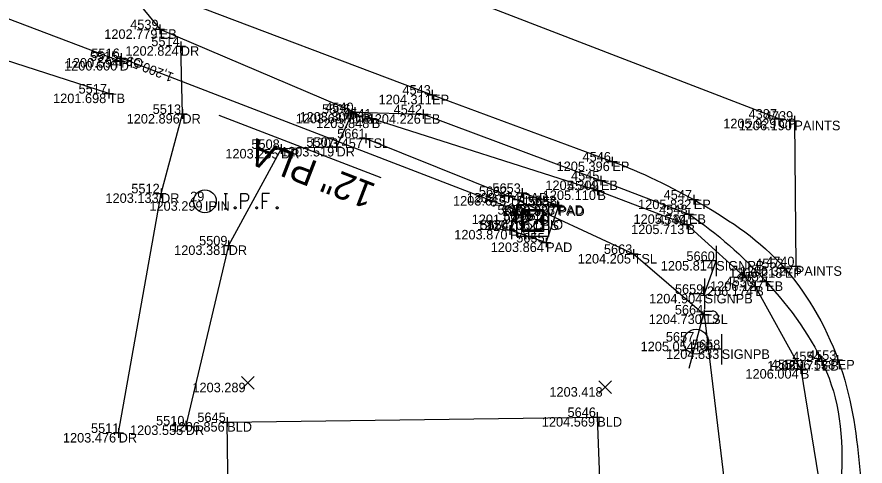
# Model space of a CAD drawing. Extents: x 2044996 to 2050343, y 455232 to 458054.
# Drawn here: x 2047532.5 to 2047621.4, y 456962.7 to 457009.8 of the extents above; entities that cross this region are included whole.
import ezdxf

# ---------------------------------------------------------------- set-up
doc = ezdxf.new("R2010")
doc.units = 0
for name, color, linetype in [('BD_X_Building', 7, 'Continuous'), ('Default', 7, 'Continuous'), ('DR_X_Cells', 7, 'Continuous'), ('DR_X_Ditch', 7, 'Continuous'), ('DR_X_Elev_Flow', 7, 'Continuous'), ('DR_X_Storm_Sewer', 7, 'Continuous'), ('DR_X_Text', 7, 'Continuous'), ('DT_X_Contour_Minor', 7, 'Continuous'), ('DT_X_Contour_Text', 7, 'Continuous'), ('DT_X_Spot_Elev', 7, 'Continuous'), ('DT_X_Triangles', 7, 'Continuous'), ('DT_X_Void', 7, 'Continuous'), ('GK_Drainage_Nodes', 7, 'Continuous'), ('PM_X_Stop_Line', 7, 'Continuous'), ('PV_X_COP', 7, 'Continuous'), ('PV_X_Driveway', 7, 'Continuous'), ('PV_X_EOP', 7, 'Continuous'), ('PV_X_Shoulder_Aggregate', 7, 'Continuous'), ('RD_X_Concrete_Pad', 7, 'Continuous'), ('SC_Scratch1', 7, 'Continuous'), ('SN_X_Public', 7, 'Continuous'), ('SV_X_Break_Lines', 7, 'Continuous'), ('SV_X_Toe_of_Slope', 7, 'Continuous'), ('SV_X_Top_of_Bank', 7, 'Continuous'), ('UT_X_Electric_Cells', 7, 'Continuous'), ('XS_X_Ground_Line', 7, 'Continuous')]:
    doc.layers.add(name, color=color, linetype=linetype)

msp = doc.modelspace()

# ---------------------------------------------------------------- linework, layer by layer
at = {"layer": 'BD_X_Building'}
msp.add_lwpolyline([(2047554.905, 456941.591), (2047554.569, 456967.332), (2047593.368, 456967.859), (2047594.35, 456942.076)], dxfattribs=at)
at = {"layer": 'Default'}
msp.add_lwpolyline([(2047604.607, 456980.765), (2047605.832, 456984.207)], dxfattribs=at)
at = {"layer": 'DR_X_Cells'}
for p, q in [((2047585.448, 456987.835), (2047587.207, 456989.594)), ((2047585.448, 456988.966), (2047586.075, 456989.594)), ((2047586.046, 456987.302), (2047587.739, 456988.995)), ((2047587.178, 456987.302), (2047587.739, 456987.864))]:
    msp.add_line(p, q, dxfattribs=at)
for points in [[(2047584.927, 456990.114), (2047588.26, 456990.114), (2047588.26, 456986.781), (2047584.927, 456986.781)], [(2047585.448, 456989.594), (2047587.739, 456989.594), (2047587.739, 456987.302), (2047585.448, 456987.302)], [(2047585.594, 456989.448), (2047587.594, 456989.448), (2047587.594, 456987.448), (2047585.594, 456987.448)]]:
    msp.add_lwpolyline(points, close=True, dxfattribs=at)
at = {"layer": 'DR_X_Ditch'}
msp.add_lwpolyline([(2047543.304, 457005.157), (2047510.9, 457017.435), (2047468.96, 457033.165), (2047427.445, 457048.408), (2047415.453, 457054.042), (2047370.895, 457068.469), (2047328.332, 457085.795), (2047280.448, 457104.207), (2047241.607, 457118.303), (2047187.461, 457140.33), (2047142.686, 457158.865), (2047125.498, 457162.214), (2047087.921, 457177.754), (2047044.545, 457195.178), (2046997.316, 457212.04), (2046988.973, 457212.79)], dxfattribs=at)
at = {"layer": 'DR_X_Elev_Flow'}
for p, q in [((2047542.949, 457005.465), (2047543.949, 457005.465)), ((2047543.449, 457005.965), (2047543.449, 457004.965)), ((2047543.449, 457005.465), (2047543.449, 457005.465)), ((2047586.025, 456989.571), (2047586.025, 456988.571)), ((2047585.525, 456989.071), (2047586.525, 456989.071)), ((2047586.025, 456989.071), (2047586.025, 456989.071)), ((2047586.982, 456988.509), (2047587.982, 456988.509)), ((2047587.482, 456989.009), (2047587.482, 456988.009)), ((2047587.482, 456988.509), (2047587.482, 456988.509))]:
    msp.add_line(p, q, dxfattribs=at)
at = {"layer": 'DR_X_Storm_Sewer'}
msp.add_line((2047586.025, 456989.071), (2047543.449, 457005.465), dxfattribs=at)
at = {"layer": 'DR_X_Text'}
msp.add_line((2047553.686, 456999.487), (2047570.689, 456992.94), dxfattribs=at)
at = {"layer": 'DT_X_Spot_Elev'}
for p, q in [((2047556.069, 456970.786), (2047557.402, 456972.121)), ((2047556.069, 456972.121), (2047557.402, 456970.786)), ((2047593.517, 456970.323), (2047594.85, 456971.658)), ((2047593.517, 456971.658), (2047594.85, 456970.323))]:
    msp.add_line(p, q, dxfattribs=at)
at = {"layer": 'DT_X_Void'}
for p, q in [((2047547.496, 457008.976), (2047547.496, 457007.976)), ((2047546.996, 457008.476), (2047547.996, 457008.476)), ((2047547.496, 457008.476), (2047547.496, 457008.476)), ((2047549.7, 457007.208), (2047549.7, 457006.208)), ((2047549.2, 457006.708), (2047550.2, 457006.708)), ((2047549.7, 457006.708), (2047549.7, 457006.708)), ((2047543.304, 457005.657), (2047543.304, 457004.657)), ((2047542.804, 457005.157), (2047543.804, 457005.157)), ((2047543.304, 457005.157), (2047543.304, 457005.157)), ((2047542.147, 457002.244), (2047542.147, 457001.244)), ((2047576.047, 457002.127), (2047576.047, 457001.127)), ((2047541.647, 457001.744), (2047542.647, 457001.744)), ((2047542.147, 457001.744), (2047542.147, 457001.744)), ((2047575.547, 457001.627), (2047576.547, 457001.627)), ((2047576.047, 457001.627), (2047576.047, 457001.627)), ((2047549.865, 457000.108), (2047549.865, 456999.108)), ((2047567.633, 457000.13), (2047567.633, 456999.13)), ((2047567.959, 457000.306), (2047567.959, 456999.306)), ((2047575.13, 457000.087), (2047575.13, 456999.087)), ((2047549.365, 456999.608), (2047550.365, 456999.608)), ((2047549.865, 456999.608), (2047549.865, 456999.608)), ((2047567.133, 456999.63), (2047568.133, 456999.63)), ((2047567.459, 456999.806), (2047568.459, 456999.806)), ((2047567.633, 456999.63), (2047567.633, 456999.63)), ((2047567.959, 456999.806), (2047567.959, 456999.806)), ((2047569.224, 456999.131), (2047570.224, 456999.131)), ((2047569.724, 456999.631), (2047569.724, 456998.631)), ((2047569.724, 456999.131), (2047569.724, 456999.131)), ((2047574.63, 456999.587), (2047575.63, 456999.587)), ((2047575.13, 456999.587), (2047575.13, 456999.587)), ((2047611.889, 456999.113), (2047612.889, 456999.113)), ((2047612.389, 456999.613), (2047612.389, 456998.613)), ((2047612.389, 456999.113), (2047612.389, 456999.113)), ((2047614.028, 456999.401), (2047614.028, 456998.401)), ((2047613.528, 456998.901), (2047614.528, 456998.901)), ((2047614.028, 456998.901), (2047614.028, 456998.901)), ((2047569.097, 456997.552), (2047569.097, 456996.552)), ((2047560.218, 456996.447), (2047560.218, 456995.447)), ((2047566.028, 456996.656), (2047566.028, 456995.656)), ((2047568.597, 456997.052), (2047569.597, 456997.052)), ((2047569.097, 456997.052), (2047569.097, 456997.052)), ((2047559.718, 456995.947), (2047560.718, 456995.947)), ((2047560.218, 456995.947), (2047560.218, 456995.947)), ((2047565.528, 456996.156), (2047566.528, 456996.156)), ((2047566.028, 456996.156), (2047566.028, 456996.156)), ((2047594.942, 456995.123), (2047594.942, 456994.123)), ((2047594.442, 456994.623), (2047595.442, 456994.623)), ((2047594.942, 456994.623), (2047594.942, 456994.623)), ((2047593.744, 456993.135), (2047593.744, 456992.135)), ((2047593.244, 456992.635), (2047594.244, 456992.635)), ((2047593.383, 456992.094), (2047593.383, 456991.094)), ((2047593.744, 456992.635), (2047593.744, 456992.635)), ((2047547.13, 456991.292), (2047548.13, 456991.292)), ((2047547.63, 456991.792), (2047547.63, 456990.792)), ((2047547.63, 456991.292), (2047547.63, 456991.292)), ((2047584.069, 456991.516), (2047584.069, 456990.516)), ((2047584.982, 456991.333), (2047585.982, 456991.333)), ((2047585.482, 456991.833), (2047585.482, 456990.833)), ((2047585.482, 456991.333), (2047585.482, 456991.333)), ((2047592.883, 456991.594), (2047593.883, 456991.594)), ((2047593.383, 456991.594), (2047593.383, 456991.594)), ((2047603.482, 456991.137), (2047603.482, 456990.137)), ((2047583.569, 456991.016), (2047584.569, 456991.016)), ((2047584.069, 456991.016), (2047584.069, 456991.016)), ((2047589.19, 456990.551), (2047589.19, 456989.551)), ((2047589.3, 456990.418), (2047589.3, 456989.418)), ((2047602.982, 456990.637), (2047603.982, 456990.637)), ((2047603.482, 456990.637), (2047603.482, 456990.637)), ((2047588.69, 456990.051), (2047589.69, 456990.051)), ((2047588.8, 456989.918), (2047589.8, 456989.918)), ((2047589.19, 456990.051), (2047589.19, 456990.051)), ((2047589.3, 456989.918), (2047589.3, 456989.918)), ((2047602.971, 456989.597), (2047602.971, 456988.597)), ((2047602.471, 456989.097), (2047603.471, 456989.097)), ((2047602.741, 456988.526), (2047602.741, 456987.526)), ((2047602.971, 456989.097), (2047602.971, 456989.097)), ((2047584.21, 456987.964), (2047584.21, 456986.964)), ((2047602.241, 456988.026), (2047603.241, 456988.026)), ((2047602.741, 456988.026), (2047602.741, 456988.026)), ((2047583.71, 456987.464), (2047584.71, 456987.464)), ((2047584.21, 456987.464), (2047584.21, 456987.464)), ((2047588.001, 456986.646), (2047588.001, 456985.646)), ((2047554.22, 456985.839), (2047555.22, 456985.839)), ((2047554.72, 456986.339), (2047554.72, 456985.339)), ((2047554.72, 456985.839), (2047554.72, 456985.839)), ((2047587.501, 456986.146), (2047588.501, 456986.146)), ((2047588.001, 456986.146), (2047588.001, 456986.146)), ((2047596.67, 456984.942), (2047597.67, 456984.942)), ((2047597.17, 456985.442), (2047597.17, 456984.442)), ((2047597.17, 456984.942), (2047597.17, 456984.942)), ((2047614.182, 456984.153), (2047614.182, 456983.153)), ((2047612.531, 456983.443), (2047613.531, 456983.443)), ((2047613.031, 456983.943), (2047613.031, 456982.943)), ((2047613.031, 456983.443), (2047613.031, 456983.443)), ((2047613.682, 456983.653), (2047614.682, 456983.653)), ((2047614.182, 456983.653), (2047614.182, 456983.653)), ((2047611.067, 456982.569), (2047611.067, 456981.569)), ((2047609.43, 456981.551), (2047610.43, 456981.551)), ((2047609.93, 456982.051), (2047609.93, 456981.051)), ((2047609.93, 456981.551), (2047609.93, 456981.551)), ((2047610.567, 456982.069), (2047611.567, 456982.069)), ((2047611.067, 456982.069), (2047611.067, 456982.069)), ((2047604.589, 456979.103), (2047604.589, 456978.103)), ((2047604.089, 456978.603), (2047605.089, 456978.603)), ((2047604.589, 456978.603), (2047604.589, 456978.603)), ((2047616.902, 456974.225), (2047616.902, 456973.225)), ((2047618.568, 456974.34), (2047618.568, 456973.34)), ((2047614.707, 456973.385), (2047614.707, 456972.385)), ((2047616.402, 456973.725), (2047617.402, 456973.725)), ((2047616.902, 456973.725), (2047616.902, 456973.725)), ((2047618.068, 456973.84), (2047619.068, 456973.84)), ((2047618.568, 456973.84), (2047618.568, 456973.84)), ((2047614.207, 456972.885), (2047615.207, 456972.885)), ((2047614.707, 456972.885), (2047614.707, 456972.885)), ((2047593.368, 456968.359), (2047593.368, 456967.359)), ((2047550.228, 456967.479), (2047550.228, 456966.479)), ((2047554.069, 456967.332), (2047555.069, 456967.332)), ((2047554.569, 456967.832), (2047554.569, 456966.832)), ((2047554.569, 456967.332), (2047554.569, 456967.332)), ((2047592.868, 456967.859), (2047593.868, 456967.859)), ((2047593.368, 456967.859), (2047593.368, 456967.859)), ((2047543.185, 456966.689), (2047543.185, 456965.689)), ((2047549.728, 456966.979), (2047550.728, 456966.979)), ((2047550.228, 456966.979), (2047550.228, 456966.979)), ((2047542.685, 456966.189), (2047543.685, 456966.189)), ((2047543.185, 456966.189), (2047543.185, 456966.189))]:
    msp.add_line(p, q, dxfattribs=at)
at = {"layer": 'GK_Drainage_Nodes'}
for p, q in [((2047586.594, 456990.114), (2047586.594, 456990.114)), ((2047586.594, 456989.448), (2047586.594, 456989.448)), ((2047585.594, 456988.448), (2047585.594, 456988.448)), ((2047586.594, 456988.448), (2047586.594, 456988.448)), ((2047586.594, 456988.448), (2047586.594, 456988.448)), ((2047586.594, 456988.448), (2047586.594, 456988.448)), ((2047587.594, 456988.448), (2047587.594, 456988.448)), ((2047586.594, 456987.448), (2047586.594, 456987.448)), ((2047586.594, 456986.781), (2047586.594, 456986.781))]:
    msp.add_line(p, q, dxfattribs=at)
at = {"layer": 'PM_X_Stop_Line'}
msp.add_lwpolyline([(2047614.028, 456998.901), (2047614.182, 456983.653)], dxfattribs=at)
at = {"layer": 'PV_X_COP'}
msp.add_lwpolyline([(2047612.389, 456999.113), (2047580.093, 457011.532), (2047538.365, 457027.529), (2047496.013, 457043.827), (2047451.821, 457060.105), (2047409.771, 457076.509), (2047364.773, 457093.969), (2047313.939, 457114.01), (2047268.544, 457131.55), (2047222.122, 457149.924), (2047177.697, 457167.482), (2047132.784, 457184.838), (2047088.938, 457201.347), (2047045.018, 457217.225), (2047000.472, 457231.972), (2046961.141, 457242.698), (2046914.32, 457253.597), (2046869.816, 457261.807), (2046824.048, 457268.962), (2046778.684, 457274.618), (2046733.923, 457279.831), (2046684.611, 457284.915), (2046649.606, 457288.121)], dxfattribs=at)
at = {"layer": 'PV_X_Driveway'}
for points in [[(2047543.185, 456966.189), (2047547.63, 456991.292), (2047549.865, 456999.608), (2047549.7, 457006.708)], [(2047567.633, 456999.63), (2047566.028, 456996.156), (2047560.218, 456995.947), (2047554.72, 456985.839), (2047550.228, 456966.979)]]:
    msp.add_lwpolyline(points, dxfattribs=at)
at = {"layer": 'PV_X_EOP'}
for p, q in [((2047544.501, 457013.539), (2047576.047, 457001.627)), ((2047576.047, 457001.627), (2047594.942, 456994.623))]:
    msp.add_line(p, q, dxfattribs=at)
msp.add_open_spline([(2047594.942, 456994.623), (2047597.937, 456993.543), (2047604.282, 456990.464), (2047613.522, 456984.305), (2047619.661, 456973.101), (2047621.082, 456961.97), (2047621.355, 456954.629), (2047621.438, 456951.929)], degree=3, dxfattribs=at)
at = {"layer": 'PV_X_Shoulder_Aggregate'}
for p, q in [((2047544.285, 457012.426), (2047547.496, 457008.476)), ((2047547.496, 457008.476), (2047567.959, 456999.806)), ((2047567.959, 456999.806), (2047575.13, 456999.587)), ((2047575.13, 456999.587), (2047593.744, 456992.635)), ((2047593.744, 456992.635), (2047602.971, 456989.097))]:
    msp.add_line(p, q, dxfattribs=at)
msp.add_open_spline([(2047602.971, 456989.097), (2047606.003, 456987.056), (2047611.131, 456982.5), (2047618.385, 456972.986), (2047619.318, 456965.11), (2047618.814, 456960.132)], degree=3, dxfattribs=at)
at = {"layer": 'RD_X_Concrete_Pad'}
msp.add_lwpolyline([(2047589.19, 456990.051), (2047585.482, 456991.333), (2047584.21, 456987.464), (2047588.001, 456986.146), (2047589.3, 456989.918)], dxfattribs=at)
at = {"layer": 'SN_X_Public'}
for p, q in [((2047605.832, 456985.807), (2047605.832, 456982.607)), ((2047605.832, 456984.207), (2047604.232, 456984.207)), ((2047604.607, 456982.365), (2047604.607, 456979.165)), ((2047604.607, 456980.765), (2047603.007, 456980.765)), ((2047606.407, 456976.553), (2047606.407, 456973.353)), ((2047606.407, 456974.953), (2047604.807, 456974.953))]:
    msp.add_line(p, q, dxfattribs=at)
at = {"layer": 'SV_X_Break_Lines'}
msp.add_lwpolyline([(2047569.724, 456999.131), (2047593.383, 456991.594), (2047602.741, 456988.026), (2047609.93, 456981.551), (2047614.707, 456972.885), (2047616.786, 456960.213), (2047615.948, 456953.205)], dxfattribs=at)
at = {"layer": 'SV_X_Toe_of_Slope'}
msp.add_lwpolyline([(2047569.097, 456997.052), (2047584.069, 456991.016), (2047597.17, 456984.942), (2047604.589, 456978.603), (2047606.737, 456960.591), (2047606.88, 456937.041)], dxfattribs=at)
at = {"layer": 'SV_X_Top_of_Bank'}
msp.add_lwpolyline([(2047542.147, 457001.744), (2047509.515, 457012.297), (2047466.726, 457029.211), (2047424.592, 457044.269), (2047411.666, 457048.031), (2047368.408, 457063.904), (2047324.897, 457081.082), (2047276.676, 457098.418), (2047234.841, 457112.37), (2047186.919, 457131.456), (2047138.318, 457152.852), (2047124.477, 457159.135), (2047084.838, 457174.36), (2047041.818, 457189.989), (2046999.843, 457207.187), (2046987.022, 457211.129)], dxfattribs=at)
at = {"layer": 'UT_X_Electric_Cells'}
for p, q in [((2047604.573, 456978.957), (2047602.967, 456972.957)), ((2047604.573, 456978.957), (2047605.423, 456978.957)), ((2047604.232, 456977.682), (2047605.423, 456977.682))]:
    msp.add_line(p, q, dxfattribs=at)
msp.add_circle((2047603.717, 456975.757), 1.3, dxfattribs=at)
msp.add_arc((2047605.436, 456978.32), 0.638, 268.8767, 91.1233, dxfattribs=at)
at = {"layer": 'XS_X_Ground_Line'}
for points in [[(2047554.242, 456991.267), (2047554.595, 456991.267)], [(2047554.419, 456989.667), (2047554.419, 456991.267)], [(2047555.984, 456989.667), (2047555.984, 456991.267), (2047556.513, 456991.267), (2047556.568, 456991.254), (2047556.645, 456991.229), (2047556.678, 456991.204), (2047556.711, 456991.179), (2047556.755, 456991.116), (2047556.789, 456991.053), (2047556.811, 456990.952), (2047556.811, 456990.801), (2047556.8, 456990.75), (2047556.778, 456990.675), (2047556.733, 456990.587), (2047556.689, 456990.549), (2047556.656, 456990.524), (2047556.601, 456990.498), (2047556.513, 456990.486), (2047555.984, 456990.486)], [(2047558.993, 456991.267), (2047558.233, 456991.267), (2047558.233, 456989.667)], [(2047558.233, 456990.486), (2047558.773, 456990.486)], [(2047554.242, 456989.667), (2047554.595, 456989.667)], [(2047555.378, 456989.881), (2047555.433, 456989.881), (2047555.466, 456989.856), (2047555.499, 456989.806), (2047555.499, 456989.742), (2047555.466, 456989.692), (2047555.433, 456989.667), (2047555.378, 456989.667), (2047555.345, 456989.692), (2047555.312, 456989.742), (2047555.312, 456989.806), (2047555.345, 456989.856), (2047555.378, 456989.881)], [(2047557.626, 456989.881), (2047557.681, 456989.881), (2047557.715, 456989.856), (2047557.748, 456989.806), (2047557.748, 456989.742), (2047557.715, 456989.692), (2047557.681, 456989.667), (2047557.626, 456989.667), (2047557.593, 456989.692), (2047557.56, 456989.742), (2047557.56, 456989.806), (2047557.593, 456989.856), (2047557.626, 456989.881)], [(2047559.776, 456989.881), (2047559.831, 456989.881), (2047559.864, 456989.856), (2047559.897, 456989.806), (2047559.897, 456989.742), (2047559.864, 456989.692), (2047559.831, 456989.667), (2047559.776, 456989.667), (2047559.743, 456989.692), (2047559.71, 456989.742), (2047559.71, 456989.806), (2047559.743, 456989.856), (2047559.776, 456989.881)]]:
    msp.add_lwpolyline(points, dxfattribs=at)
msp.add_circle((2047552.228, 456990.467), 1.2, dxfattribs=at)

# ---------------------------------------------------------------- texts
at = {"layer": 'DR_X_Text'}
msp.add_text('12" PLA', height=2.8, rotation=158.94076, dxfattribs=at).set_placement((2047570.301, 456992.206))
at = {"layer": 'DT_X_Contour_Minor'}
for s, p in [('1202.779', (2047541.679, 457007.476)), ('1202.824', (2047543.892, 457005.708)), ('1200.594', (2047537.641, 457004.465)), ('1200.600', (2047537.466, 457004.157)), ('1201.698', (2047536.311, 457000.744)), ('1204.311', (2047570.434, 457000.627)), ('1202.896', (2047544.024, 456998.608)), ('1203.687', (2047561.753, 456998.63)), ('1203.804', (2047562.151, 456998.806)), ('1203.848', (2047563.888, 456998.131)), ('1204.226', (2047569.29, 456998.587)), ('1205.929', (2047606.572, 456998.113)), ('1206.190', (2047608.19, 456997.901)), ('1203.457', (2047563.217, 456996.052)), ('1203.255', (2047554.37, 456994.947)), ('1203.519', (2047560.211, 456995.156)), ('1205.396', (2047589.101, 456993.623)), ('1205.309', (2047587.927, 456991.635)), ('1203.133', (2047541.804, 456990.292)), ('1203.874', (2047579.674, 456990.333)), ('1205.110', (2047587.649, 456990.594)), ('1203.299', (2047546.41, 456989.467)), ('1203.613', (2047578.243, 456990.016)), ('1205.832', (2047597.649, 456989.637)), ('1203.923', (2047583.364, 456989.051)), ('1203.997', (2047583.42, 456988.918)), ('1201.943', (2047580.198, 456988.071)), ('1203.706', (2047580.753, 456987.448)), ('1201.951', (2047581.765, 456987.509)), ('1205.734', (2047597.164, 456988.097)), ('1205.713', (2047596.915, 456987.026)), ('1203.870', (2047578.373, 456986.464)), ('1203.381', (2047549.003, 456984.839)), ('1203.864', (2047582.193, 456985.146)), ('1204.205', (2047591.322, 456983.942)), ('1205.814', (2047600.024, 456983.207)), ('1206.218', (2047607.194, 456982.443)), ('1206.327', (2047608.302, 456982.653)), ('1206.174', (2047604.122, 456980.551)), ('1206.127', (2047605.188, 456981.069)), ('1204.904', (2047598.799, 456979.765)), ('1204.730', (2047598.751, 456977.603)), ('1205.054', (2047597.909, 456974.757)), ('1204.833', (2047600.581, 456973.953)), ('1206.171', (2047611.185, 456972.725)), ('1206.538', (2047612.732, 456972.84)), ('1206.004', (2047608.899, 456971.885)), ('1203.289', (2047550.918, 456970.454)), ('1203.418', (2047588.347, 456969.991)), ('1206.856', (2047548.728, 456966.332)), ('1204.569', (2047587.551, 456966.859)), ('1203.476', (2047537.344, 456965.189)), ('1203.555', (2047544.38, 456965.979))]:
    msp.add_text(s, height=1, dxfattribs=at).set_placement(p)
at = {"layer": 'DT_X_Contour_Text'}
for s, p in [('EB', (2047547.496, 457007.476)), ('DR', (2047549.7, 457005.708)), ('PIO', (2047543.449, 457004.465)), ('D', (2047543.304, 457004.157)), ('TB', (2047542.147, 457000.744)), ('EP', (2047576.047, 457000.627)), ('DR', (2047549.865, 456998.608)), ('DR', (2047567.633, 456998.63)), ('EB', (2047567.959, 456998.806)), ('B', (2047569.724, 456998.131)), ('EB', (2047575.13, 456998.587)), ('CP', (2047612.389, 456998.113)), ('PAINTS', (2047614.028, 456997.901)), ('TSL', (2047569.097, 456996.052)), ('DR', (2047560.218, 456994.947)), ('DR', (2047566.028, 456995.156)), ('EP', (2047594.942, 456993.623)), ('EB', (2047593.744, 456991.635)), ('DR', (2047547.63, 456990.292)), ('PAD', (2047585.482, 456990.333)), ('B', (2047593.383, 456990.594)), ('IPIN', (2047552.228, 456989.467)), ('TSL', (2047584.069, 456990.016)), ('EP', (2047603.482, 456989.637)), ('PAD', (2047589.19, 456989.051)), ('PAD', (2047589.3, 456988.918)), ('PIO', (2047586.025, 456988.071)), ('CBS', (2047586.594, 456987.448)), ('PIO', (2047587.482, 456987.509)), ('EB', (2047602.971, 456988.097)), ('B', (2047602.741, 456987.026)), ('PAD', (2047584.21, 456986.464)), ('DR', (2047554.72, 456984.839)), ('PAD', (2047588.001, 456985.146)), ('TSL', (2047597.17, 456983.942)), ('SIGNPB', (2047605.832, 456983.207)), ('EP', (2047613.031, 456982.443)), ('PAINTS', (2047614.182, 456982.653)), ('B', (2047609.93, 456980.551)), ('EB', (2047611.067, 456981.069)), ('SIGNPB', (2047604.607, 456979.765)), ('TSL', (2047604.589, 456977.603)), ('PP', (2047603.717, 456974.757)), ('SIGNPB', (2047606.407, 456973.953)), ('EB', (2047616.902, 456972.725)), ('EP', (2047618.568, 456972.84)), ('B', (2047614.707, 456971.885)), ('BLD', (2047554.569, 456966.332)), ('BLD', (2047593.368, 456966.859)), ('DR', (2047550.228, 456965.979)), ('DR', (2047543.185, 456965.189))]:
    msp.add_text(s, height=1, dxfattribs=at).set_placement(p)
at = {"layer": 'DT_X_Triangles'}
for s, p in [('4539', (2047544.397, 457008.476)), ('5514', (2047546.61, 457006.708)), ('5516', (2047540.326, 457005.465)), ('5515', (2047540.174, 457005.157)), ('5517', (2047538.985, 457001.744)), ('4543', (2047572.939, 457001.627)), ('5513', (2047546.756, 456999.608)), ('5506', (2047564.51, 456999.63)), ('4540', (2047564.839, 456999.806)), ('4541', (2047566.725, 456999.131)), ('4542', (2047572.015, 456999.587)), ('4387', (2047609.228, 456999.113)), ('4739', (2047610.928, 456998.901)), ('5661', (2047566.097, 456997.052)), ('5508', (2047557.1, 456995.947)), ('5507', (2047562.867, 456996.156)), ('4546', (2047591.819, 456994.623)), ('4545', (2047590.615, 456992.635)), ('5512', (2047544.515, 456991.292)), ('5662', (2047580.954, 456991.016)), ('5653', (2047582.373, 456991.333)), ('4544', (2047590.293, 456991.594)), ('29', (2047550.681, 456990.467)), ('4547', (2047600.321, 456990.637)), ('5652', (2047586.075, 456990.051)), ('5656', (2047586.177, 456989.918)), ('5650', (2047582.905, 456989.071)), ('5649', (2047583.494, 456988.448)), ('5651', (2047584.483, 456988.509)), ('4548', (2047599.853, 456989.097)), ('5654', (2047581.12, 456987.464)), ('4549', (2047599.642, 456988.026)), ('5509', (2047551.62, 456985.839)), ('5655', (2047584.871, 456986.146)), ('5663', (2047594.062, 456984.942)), ('5660', (2047602.712, 456984.207)), ('4552', (2047609.915, 456983.443)), ('4740', (2047611.062, 456983.653)), ('4550', (2047606.811, 456981.551)), ('4551', (2047608.068, 456982.069)), ('5659', (2047601.507, 456980.765)), ('5664', (2047601.499, 456978.603)), ('5657', (2047600.555, 456975.757)), ('5658', (2047603.289, 456974.953)), ('4554', (2047613.812, 456973.725)), ('4553', (2047615.46, 456973.84)), ('4555', (2047611.577, 456972.885)), ('5646', (2047590.246, 456967.859)), ('5510', (2047547.108, 456966.979)), ('5645', (2047551.44, 456967.332)), ('5511', (2047540.289, 456966.189))]:
    msp.add_text(s, height=1, dxfattribs=at).set_placement(p)
at = {"layer": 'SC_Scratch1'}
for s, p in [("1,200.59'", (2047549.039, 457003.848)), ("1201.94'", (2047586.204, 456989.537))]:
    msp.add_text(s, height=1, rotation=158.94076, dxfattribs=at).set_placement(p)

doc.saveas('drawing.dxf')
